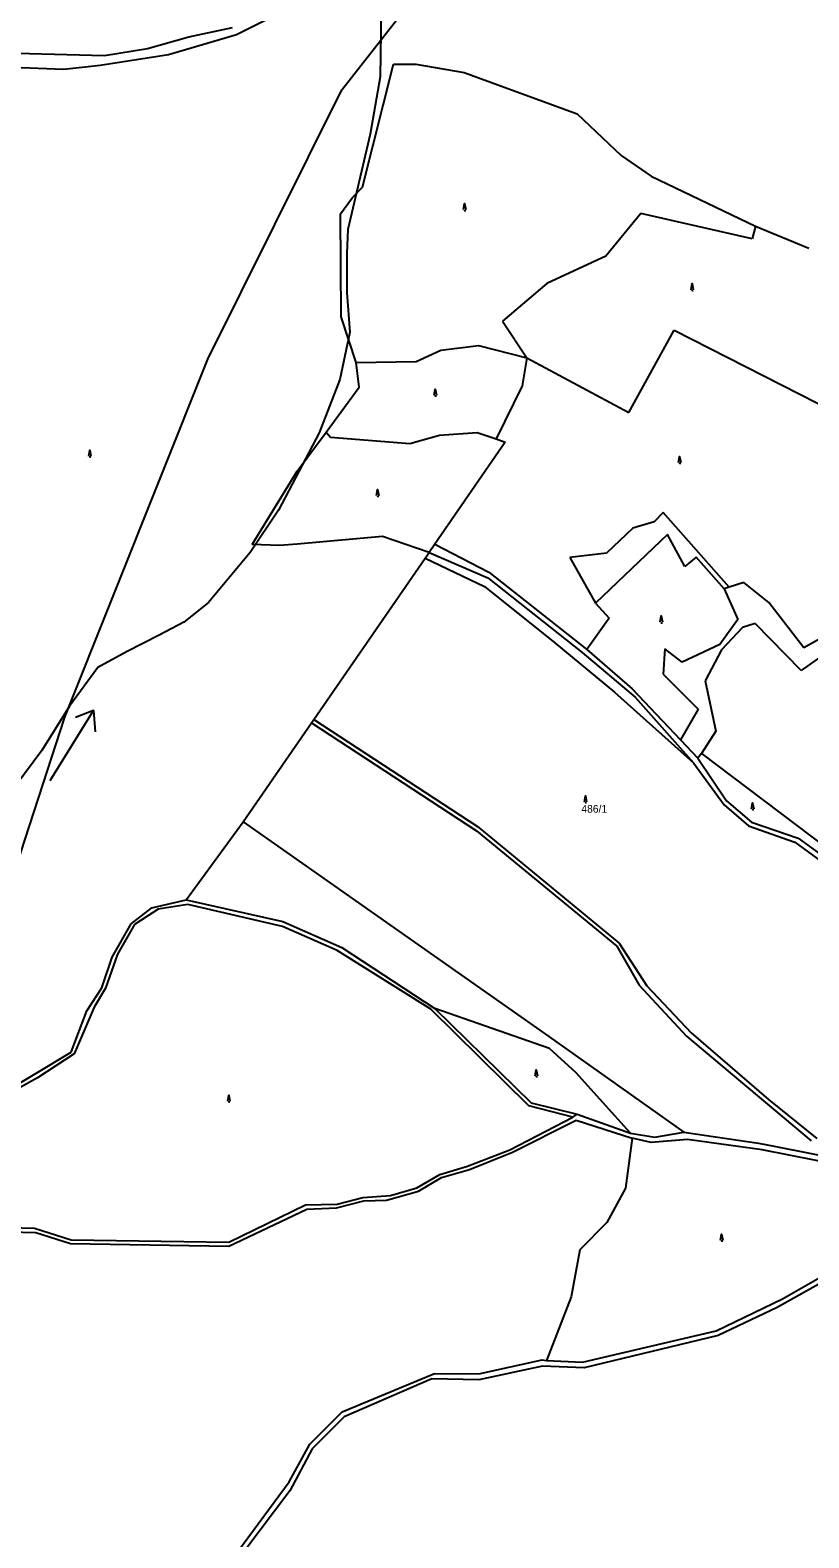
# Model space of a CAD drawing. Extents: x -564810 to -550519, y -1045831 to -1034011.
# Drawn here: x -555469 to -554954, y -1036979 to -1035982 of the extents above; entities that cross this region are included whole.
import ezdxf

# ---------------------------------------------------------------- set-up
doc = ezdxf.new("R2010")
doc.units = 0
for name, color, linetype in [('KN stav', 7, 'Continuous'), ('Parcelní čísla', 7, 'Continuous'), ('Vrstva 16', 7, 'Continuous'), ('Vrstva 35', 7, 'Continuous'), ('Vrstva 4', 7, 'Continuous'), ('zamokř ploch', 7, 'Continuous')]:
    doc.layers.add(name, color=color, linetype=linetype)

msp = doc.modelspace()

# ---------------------------------------------------------------- linework, layer by layer
at = {"layer": 'KN stav'}
for p, q in [((-555364.18, -1035986.23), (-555335.33, -1035979.88)), ((-555391.56, -1035993.91), (-555364.18, -1035986.23)), ((-555477.93, -1035996.88), (-555420.09, -1035998.57)), ((-555420.09, -1035998.57), (-555391.56, -1035993.91))]:
    msp.add_line(p, q, dxfattribs=at)
at = {"layer": 'Vrstva 16'}
msp.add_lwpolyline([(-556015.05, -1038013.18), (-556091.56, -1037870.11), (-556133.91, -1037708.09), (-556133.91, -1037680.68), (-556113.98, -1037521.15), (-555996.9, -1037316.01), (-555869.83, -1037156.49), (-555752.74, -1037049.31), (-555625.67, -1036867.35), (-555516.05, -1036650.5), (-555446.29, -1036436.13), (-555351.61, -1036199.34), (-555262.93, -1036021.12), (-555200.65, -1035941.36), (-555078.57, -1035784.33), (-555036.21, -1035719.52), (-554909.15, -1035614.83)], dxfattribs=at)
at = {"layer": 'Vrstva 35'}
msp.add_line((-555427.37, -1036431.64), (-555426.18, -1036445.92), dxfattribs=at)
for points in [[(-555237.08, -1035968.23), (-555237.73, -1036012.65), (-555244.26, -1036050.54), (-555259.09, -1036113.57), (-555259.74, -1036129.25), (-555259.74, -1036155.38), (-555257.78, -1036181.51), (-555264.31, -1036212.87), (-555278.03, -1036248.15), (-555304.8, -1036299.1), (-555323.74, -1036327.19), (-555351.16, -1036360.25), (-555367.49, -1036373.31), (-555383.81, -1036381.8), (-555405.36, -1036392.91), (-555424.3, -1036403.36), (-555443.24, -1036428.84), (-555461.52, -1036458.24), (-555518.98, -1036535.32)], [(-555306.56, -1035971.87), (-555332.69, -1035984.93), (-555377.74, -1035998), (-555422.8, -1036005.18), (-555446.96, -1036007.8), (-555497.89, -1036005.84)], [(-555455.92, -1036478.06), (-555427.37, -1036431.64), (-555439.26, -1036436.4)]]:
    msp.add_lwpolyline(points, dxfattribs=at)
at = {"layer": 'Vrstva 4'}
for p, q in [((-555249.44, -1036085.52), (-555228.78, -1036004.18)), ((-555228.78, -1036004.18), (-555213.98, -1036004.29)), ((-555213.98, -1036004.29), (-555182.05, -1036009.74)), ((-555182.05, -1036009.74), (-555107.41, -1036037.15)), ((-555107.41, -1036037.15), (-555078.19, -1036064.65)), ((-555078.19, -1036064.65), (-555058.31, -1036078.35)), ((-555058.31, -1036078.35), (-554989.44, -1036111.44)), ((-555255.98, -1036092.49), (-555249.44, -1036085.52)), ((-555263.88, -1036103.3), (-555255.98, -1036092.49)), ((-555263.45, -1036171.42), (-555263.88, -1036103.3)), ((-555065.22, -1036102.99), (-555088.49, -1036131.23)), ((-554991.67, -1036119.85), (-555065.22, -1036102.99)), ((-554989.44, -1036111.44), (-554991.67, -1036119.85)), ((-554989.44, -1036111.44), (-554954.04, -1036125.9)), ((-555088.49, -1036131.23), (-555127.5, -1036149.29)), ((-555127.5, -1036149.29), (-555156.71, -1036174.28)), ((-555253.46, -1036201.64), (-555263.45, -1036171.42)), ((-555156.71, -1036174.28), (-555140.55, -1036198.48)), ((-555073.11, -1036234.67), (-555043.12, -1036180.26)), ((-555043.12, -1036180.26), (-554936.64, -1036234.29)), ((-555197.45, -1036193.39), (-555172.66, -1036190.25)), ((-555172.66, -1036190.25), (-555140.55, -1036198.48)), ((-555253.46, -1036201.64), (-555213.82, -1036200.89)), ((-555213.82, -1036200.89), (-555197.45, -1036193.39)), ((-555140.55, -1036198.48), (-555143.74, -1036216.94)), ((-555140.55, -1036198.48), (-555073.11, -1036234.67)), ((-555251.65, -1036217.89), (-555253.46, -1036201.64)), ((-555273.28, -1036247.52), (-555251.65, -1036217.89)), ((-555143.74, -1036216.94), (-555160.84, -1036252.08)), ((-555292.53, -1036273.4), (-555273.28, -1036247.52)), ((-555273.28, -1036247.52), (-555270.47, -1036250.88)), ((-555270.47, -1036250.88), (-555217.93, -1036255.09)), ((-555217.93, -1036255.09), (-555198.38, -1036249.51)), ((-555198.38, -1036249.51), (-555173.56, -1036247.93)), ((-555173.56, -1036247.93), (-555160.84, -1036252.08)), ((-555155.06, -1036254.23), (-555201.6, -1036321.74)), ((-555160.84, -1036252.08), (-555155.06, -1036254.23)), ((-555322.41, -1036321.81), (-555292.53, -1036273.4)), ((-555050.55, -1036300.67), (-555056.44, -1036306.98)), ((-555006.73, -1036350.13), (-555050.55, -1036300.67)), ((-555070.5, -1036311.19), (-555087.92, -1036327.58)), ((-555056.44, -1036306.98), (-555070.5, -1036311.19)), ((-555236.1, -1036316.63), (-555292.54, -1036321.7)), ((-555205.32, -1036327.13), (-555236.1, -1036316.63)), ((-555047.58, -1036315.4), (-555095.33, -1036360.72)), ((-555036.13, -1036336.41), (-555047.58, -1036315.4)), ((-555304.26, -1036322.57), (-555322.41, -1036321.81)), ((-555292.54, -1036321.7), (-555304.26, -1036322.57)), ((-555281.48, -1036437.62), (-555207.93, -1036330.92)), ((-555207.93, -1036330.92), (-555205.32, -1036327.13)), ((-555207.93, -1036330.92), (-555168.6, -1036349.61)), ((-555201.6, -1036321.74), (-555205.32, -1036327.13)), ((-555205.32, -1036327.13), (-555166.55, -1036343.87)), ((-555201.6, -1036321.74), (-555165.76, -1036340.11)), ((-555087.92, -1036327.58), (-555112.22, -1036330.51)), ((-555112.22, -1036330.51), (-555095.33, -1036360.72)), ((-555028.75, -1036330.25), (-555036.13, -1036336.41)), ((-555010.23, -1036351.32), (-555028.75, -1036330.25)), ((-555165.76, -1036340.11), (-555101.07, -1036391.47)), ((-555168.6, -1036349.61), (-555122.11, -1036386.91)), ((-555166.55, -1036343.87), (-555104.13, -1036393.38)), ((-555006.73, -1036350.13), (-555010.23, -1036351.32)), ((-554997.18, -1036347.04), (-555006.73, -1036350.13)), ((-554980.49, -1036360.2), (-554997.18, -1036347.04)), ((-555095.33, -1036360.72), (-555086.08, -1036370.6)), ((-555010.23, -1036351.32), (-555001.06, -1036371.48)), ((-554957.48, -1036390.19), (-554980.49, -1036360.2)), ((-555086.08, -1036370.6), (-555101.07, -1036391.47)), ((-555001.06, -1036371.48), (-555013.02, -1036388.16)), ((-554998.06, -1036376.9), (-555011.84, -1036391.54)), ((-554989.62, -1036374.08), (-554998.06, -1036376.9)), ((-554959.16, -1036405.18), (-554989.62, -1036374.08)), ((-554939.27, -1036380.05), (-554957.48, -1036390.19)), ((-555122.11, -1036386.91), (-555082.69, -1036419.53)), ((-555049.45, -1036390.91), (-555050.52, -1036407.57)), ((-555037.92, -1036399.74), (-555049.45, -1036390.91)), ((-555013.02, -1036388.16), (-555037.92, -1036399.74)), ((-555104.13, -1036393.38), (-555069.08, -1036422.98)), ((-555101.07, -1036391.47), (-555070.94, -1036417.28)), ((-555011.84, -1036391.54), (-555022.63, -1036412.19)), ((-554944.97, -1036395.14), (-554959.16, -1036405.18)), ((-555050.52, -1036407.57), (-555027.36, -1036430.82)), ((-555082.69, -1036419.53), (-555030.37, -1036466.26)), ((-555070.94, -1036417.28), (-555039.01, -1036451.18)), ((-555022.63, -1036412.19), (-555015.59, -1036445.41)), ((-555069.08, -1036422.98), (-555030.37, -1036466.26)), ((-555027.36, -1036430.82), (-555039.01, -1036451.18)), ((-555328.17, -1036505.35), (-555283.06, -1036439.92)), ((-555283.06, -1036439.92), (-555281.48, -1036437.62)), ((-555283.06, -1036439.92), (-555173.93, -1036511.3)), ((-555281.48, -1036437.62), (-555173.2, -1036508.39)), ((-555015.59, -1036445.41), (-555025.02, -1036460.05)), ((-555039.01, -1036451.18), (-555027.48, -1036463.15)), ((-555025.02, -1036460.05), (-555027.48, -1036463.15)), ((-555025.02, -1036460.05), (-554918.66, -1036540.59)), ((-555030.37, -1036466.26), (-555010.15, -1036494)), ((-555027.48, -1036463.15), (-555008.65, -1036491.53)), ((-555010.15, -1036494), (-554994.09, -1036508.03)), ((-555008.65, -1036491.53), (-554991.95, -1036505.46)), ((-555365.89, -1036556.84), (-555328.17, -1036505.35)), ((-555328.17, -1036505.35), (-555125.99, -1036647.34)), ((-555173.2, -1036508.39), (-555079.62, -1036585.57)), ((-554994.09, -1036508.03), (-554963.41, -1036518.78)), ((-554991.95, -1036505.46), (-554961.28, -1036516.06)), ((-555173.93, -1036511.3), (-555081.18, -1036587.5)), ((-554963.41, -1036518.78), (-554921.63, -1036549.33)), ((-554961.28, -1036516.06), (-554918.23, -1036547.38)), ((-555388.75, -1036562.17), (-555365.89, -1036556.84)), ((-555364.96, -1036560.07), (-555384.45, -1036563.11)), ((-555365.89, -1036556.84), (-555301.95, -1036571.33)), ((-555302.21, -1036574.47), (-555364.96, -1036560.07)), ((-555402.31, -1036572.84), (-555388.75, -1036562.17)), ((-555384.45, -1036563.11), (-555400.09, -1036573.22)), ((-555414.9, -1036594.92), (-555402.31, -1036572.84)), ((-555400.09, -1036573.22), (-555411.43, -1036592.89)), ((-555266.12, -1036590.36), (-555302.21, -1036574.47)), ((-555301.95, -1036571.33), (-555262.98, -1036588.47)), ((-555204.19, -1036629.24), (-555266.12, -1036590.36)), ((-555262.98, -1036588.47), (-555201.43, -1036628.85)), ((-555081.18, -1036587.5), (-555066.43, -1036613.35)), ((-555079.62, -1036585.57), (-555061.19, -1036613.81)), ((-555421.82, -1036615.14), (-555414.9, -1036594.92)), ((-555411.43, -1036592.89), (-555419.32, -1036615.25)), ((-555431.63, -1036630.33), (-555421.82, -1036615.14)), ((-555419.32, -1036615.25), (-555426.93, -1036627.85)), ((-555066.43, -1036613.35), (-555035.01, -1036647.14)), ((-555061.19, -1036613.81), (-555031.97, -1036644.96)), ((-555441.99, -1036657.69), (-555431.63, -1036630.33)), ((-555426.93, -1036627.85), (-555440.07, -1036658.82)), ((-555139.34, -1036693.17), (-555204.19, -1036629.24)), ((-555201.43, -1036628.85), (-555137.69, -1036691.25)), ((-555125.59, -1036655.21), (-555201.43, -1036628.85)), ((-555125.99, -1036647.34), (-555036.85, -1036710.58)), ((-555035.01, -1036647.14), (-554952.67, -1036716.28)), ((-555031.97, -1036644.96), (-554980.83, -1036689.01)), ((-555488.59, -1036685.63), (-555441.99, -1036657.69)), ((-555440.07, -1036658.82), (-555464.25, -1036674.7)), ((-555108.02, -1036671.41), (-555125.59, -1036655.21)), ((-555464.25, -1036674.7), (-555485.28, -1036686.33)), ((-555090.3, -1036690.94), (-555108.02, -1036671.41)), ((-554980.83, -1036689.01), (-554948.91, -1036714.81)), ((-555110.17, -1036700.6), (-555139.34, -1036693.17)), ((-555137.69, -1036691.25), (-555107.41, -1036698.69)), ((-555110.17, -1036700.6), (-555107.41, -1036698.69)), ((-555107.41, -1036698.69), (-555072.03, -1036711.25)), ((-555072.03, -1036711.25), (-555090.3, -1036690.94)), ((-555151.83, -1036722.21), (-555110.17, -1036700.6)), ((-555150.21, -1036723.9), (-555108.02, -1036702.64)), ((-555108.02, -1036702.64), (-555071.03, -1036714.64)), ((-555071.03, -1036714.64), (-555075.49, -1036747.67)), ((-555072.03, -1036711.25), (-555055.98, -1036713.88)), ((-555058.47, -1036717.51), (-555071.03, -1036714.64)), ((-555034.33, -1036715.33), (-555058.47, -1036717.51)), ((-555055.98, -1036713.88), (-555036.85, -1036710.58)), ((-555036.85, -1036710.58), (-554987.48, -1036717.85)), ((-554985, -1036722.3), (-555034.33, -1036715.33)), ((-554987.48, -1036717.85), (-554976.95, -1036719.78)), ((-554976.95, -1036719.78), (-554925.54, -1036730.02)), ((-555179.89, -1036733.11), (-555151.83, -1036722.21)), ((-555178.49, -1036735.36), (-555150.21, -1036723.9)), ((-554930.73, -1036732.98), (-554985, -1036722.3)), ((-555213.48, -1036747.48), (-555198.15, -1036738.51)), ((-555198.15, -1036738.51), (-555179.89, -1036733.11)), ((-555197.11, -1036740.55), (-555178.49, -1036735.36)), ((-555233.57, -1036755.64), (-555212.22, -1036749.59)), ((-555230.78, -1036752.47), (-555213.48, -1036747.48)), ((-555212.22, -1036749.59), (-555197.11, -1036740.55)), ((-555075.49, -1036747.67), (-555087.7, -1036770.43)), ((-555337.66, -1036783.31), (-555287.06, -1036758.55)), ((-555287.06, -1036758.55), (-555266.21, -1036758.29)), ((-555266.61, -1036760.6), (-555248.56, -1036756.08)), ((-555266.21, -1036758.29), (-555249.05, -1036753.72)), ((-555249.05, -1036753.72), (-555230.78, -1036752.47)), ((-555248.56, -1036756.08), (-555233.57, -1036755.64)), ((-555337.76, -1036785.92), (-555286.08, -1036761.58)), ((-555286.08, -1036761.58), (-555266.61, -1036760.6)), ((-555509.5, -1036773.07), (-555466.38, -1036774.18)), ((-555508.4, -1036775.99), (-555465.34, -1036776.87)), ((-555466.38, -1036774.18), (-555441.94, -1036781.79)), ((-555465.34, -1036776.87), (-555442.59, -1036784.26)), ((-555087.7, -1036770.43), (-555105.52, -1036788.45)), ((-555442.59, -1036784.26), (-555337.76, -1036785.92)), ((-555441.94, -1036781.79), (-555337.66, -1036783.31)), ((-555105.52, -1036788.45), (-555111.27, -1036819.57)), ((-554925.37, -1036798.62), (-554975.11, -1036826.55)), ((-554971.64, -1036820.9), (-554927.72, -1036795.69)), ((-555111.27, -1036819.57), (-555127.61, -1036861.56)), ((-555015.38, -1036842.08), (-554971.64, -1036820.9)), ((-554975.11, -1036826.55), (-555014.2, -1036845.16)), ((-555103.85, -1036862.67), (-555015.38, -1036842.08)), ((-555014.2, -1036845.16), (-555102.73, -1036866.39)), ((-555130.29, -1036865.36), (-555172.38, -1036874.29)), ((-555172.33, -1036870.41), (-555130.41, -1036861.24)), ((-555130.41, -1036861.24), (-555127.61, -1036861.56)), ((-555102.73, -1036866.39), (-555130.29, -1036865.36)), ((-555127.61, -1036861.56), (-555103.85, -1036862.67)), ((-555262.72, -1036895.56), (-555201.63, -1036870.21)), ((-555203.53, -1036873.78), (-555261.5, -1036898.86)), ((-555172.38, -1036874.29), (-555203.53, -1036873.78)), ((-555201.63, -1036870.21), (-555172.33, -1036870.41)), ((-555284.11, -1036917.01), (-555262.72, -1036895.56)), ((-555261.5, -1036898.86), (-555282.55, -1036920.09)), ((-555297.76, -1036941.89), (-555284.11, -1036917.01)), ((-555282.55, -1036920.09), (-555297.34, -1036947.82)), ((-555361.92, -1037028.46), (-555297.76, -1036941.89)), ((-555297.34, -1036947.82), (-555358.23, -1037028.24))]:
    msp.add_line(p, q, dxfattribs=at)
at = {"layer": 'zamokř ploch'}
for points in [[(-555182.47, -1036100.43), (-555181.77, -1036096.43), (-555180.97, -1036100.43)], [(-555181.77, -1036100.73), (-555181.77, -1036100.93), (-555180.97, -1036100.93)], [(-555032.02, -1036153.4), (-555031.32, -1036149.4), (-555030.52, -1036153.4)], [(-555031.32, -1036153.7), (-555031.32, -1036153.9), (-555030.52, -1036153.9)], [(-555201.97, -1036223.09), (-555201.27, -1036219.09), (-555200.47, -1036223.09)], [(-555201.27, -1036223.39), (-555201.27, -1036223.59), (-555200.47, -1036223.59)], [(-555430.43, -1036263.52), (-555429.73, -1036259.52), (-555428.93, -1036263.52)], [(-555429.73, -1036263.82), (-555429.73, -1036264.02), (-555428.93, -1036264.02)], [(-555040.38, -1036267.7), (-555039.68, -1036263.7), (-555038.88, -1036267.7)], [(-555039.68, -1036268), (-555039.68, -1036268.2), (-555038.88, -1036268.2)], [(-555240.05, -1036289.54), (-555239.35, -1036285.54), (-555238.55, -1036289.54)], [(-555239.35, -1036289.84), (-555239.35, -1036290.04), (-555238.55, -1036290.04)], [(-555052.45, -1036373.17), (-555051.75, -1036369.17), (-555050.95, -1036373.17)], [(-555051.75, -1036373.47), (-555051.75, -1036373.67), (-555050.95, -1036373.67)], [(-555102.6, -1036492.11), (-555101.9, -1036488.11), (-555101.1, -1036492.11)], [(-555101.9, -1036492.42), (-555101.9, -1036492.61), (-555101.1, -1036492.61)], [(-554992.08, -1036496.76), (-554991.38, -1036492.76), (-554990.58, -1036496.76)], [(-554991.38, -1036497.06), (-554991.38, -1036497.26), (-554990.58, -1036497.26)], [(-555135.1, -1036673.32), (-555134.4, -1036669.32), (-555133.6, -1036673.32)], [(-555134.4, -1036673.62), (-555134.4, -1036673.82), (-555133.6, -1036673.82)], [(-555338.49, -1036690.05), (-555337.79, -1036686.05), (-555336.99, -1036690.05)], [(-555337.79, -1036690.35), (-555337.79, -1036690.55), (-555336.99, -1036690.55)], [(-555012.52, -1036782.04), (-555011.82, -1036778.04), (-555011.02, -1036782.04)], [(-555011.82, -1036782.34), (-555011.82, -1036782.54), (-555011.02, -1036782.54)]]:
    msp.add_lwpolyline(points, dxfattribs=at)

# ---------------------------------------------------------------- texts
at = {"layer": 'Parcelní čísla'}
msp.add_text('486/1', height=5.1, dxfattribs=at).set_placement((-555104.58, -1036499.29))

doc.saveas('drawing.dxf')
